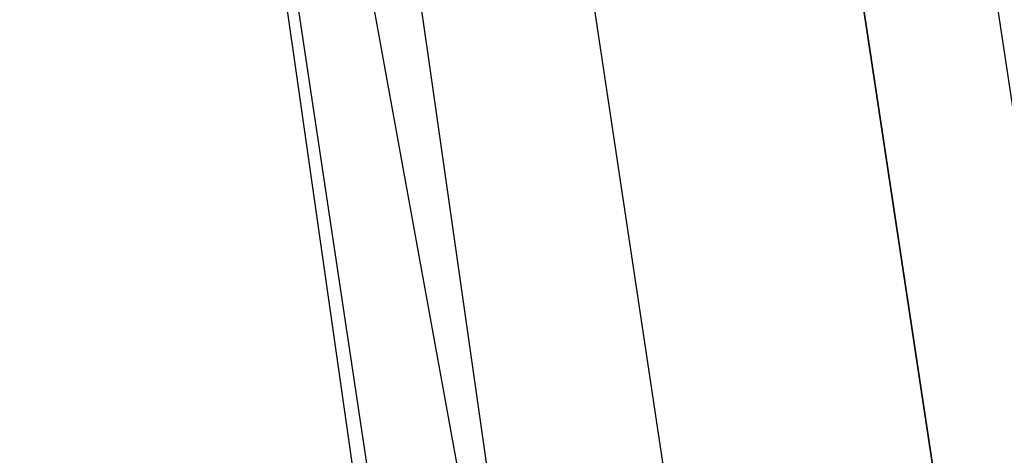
# Model space of a CAD drawing. Header units: feet. Extents: x -79 to 198, y -22 to 181.
# Tile 932 of 982: x 135.5431 to 135.6406, y 138.68 to 138.7232. Entities that reach past the tile are written whole.
import ezdxf

# ---------------------------------------------------------------- set-up
doc = ezdxf.new("R2010")
doc.units = ezdxf.units.FT
doc.layers.add('A-LINEA', color=7, linetype='CONTINUOUS')

msp = doc.modelspace()

# ---------------------------------------------------------------- linework, layer by layer
at = {"layer": 'A-LINEA'}
for points in [[(134.9733, 138.8044), (135.0267, 138.5111), (135.6, 138.6044), (135.5467, 138.8978), (134.9733, 138.8044)], [(134.9733, 138.8044), (135.0267, 138.5111), (135.6, 138.6044), (135.5467, 138.8978), (134.9733, 138.8044)], [(135.0267, 138.5111), (134.9733, 138.8044), (135.56, 138.8844), (135.6, 138.6044), (135.0267, 138.5111)], [(135.0267, 138.5111), (134.9733, 138.8044), (135.56, 138.8844), (135.6, 138.6044), (135.0267, 138.5111)], [(134.9867, 138.7911), (135.0267, 138.5244), (135.5867, 138.6178), (135.5467, 138.8844), (134.9867, 138.7911)], [(135.0267, 138.5244), (134.9867, 138.7911), (135.5467, 138.8844), (135.5867, 138.6044), (135.0267, 138.5244)], [(134.9867, 138.7911), (135.0267, 138.5244), (135.5867, 138.6178), (135.5467, 138.8844), (134.9867, 138.7911)], [(135.0267, 138.5244), (134.9867, 138.7911), (135.5467, 138.8844), (135.5867, 138.6044), (135.0267, 138.5244)], [(136.2, 134.8178), (136.2133, 134.8311), (135.6267, 138.7244), (135.6133, 138.7244), (135.6, 138.7244), (136.1867, 134.8178), (136.2, 134.8178)], [(136.2, 134.8178), (136.2133, 134.8311), (135.6267, 138.7244), (135.6133, 138.7244), (135.6, 138.7244), (136.1867, 134.8178), (136.2, 134.8178)], [(136.2267, 134.8311), (135.64, 138.7244), (135.6267, 138.7244), (136.2133, 134.8311), (136.2133, 134.8178), (136.2267, 134.8311)], [(136.2267, 134.8311), (135.64, 138.7244), (135.6267, 138.7244), (136.2133, 134.8311), (136.2133, 134.8178), (136.2267, 134.8311)]]:
    msp.add_lwpolyline(points, dxfattribs=at)

doc.saveas('drawing.dxf')
